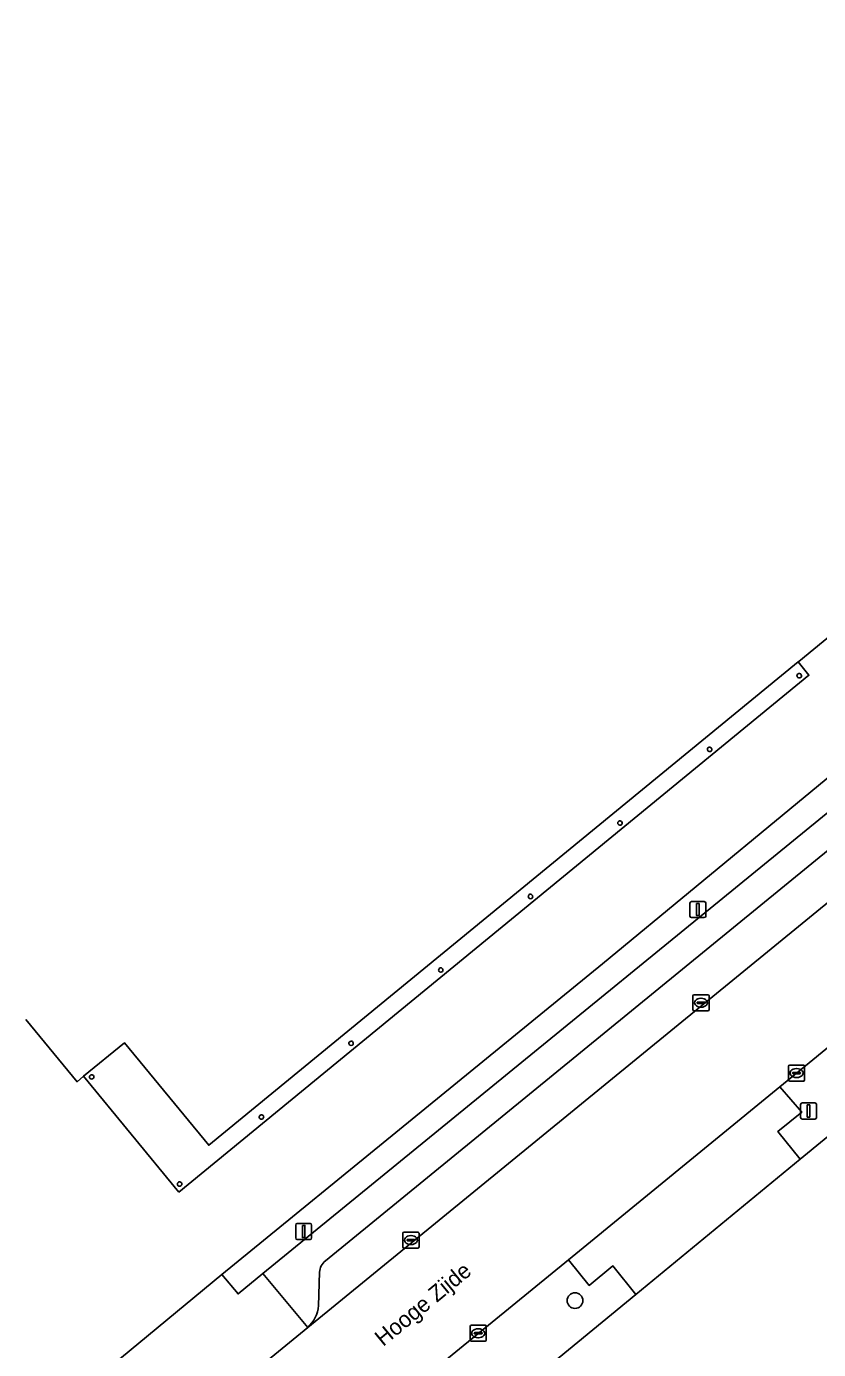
# Model space of a CAD drawing. Extents: x 156702 to 158052, y 387630 to 388992.
# Drawn here: x 156930.1 to 156979.3, y 388177.6 to 388259.8 of the extents above; entities that cross this region are included whole.
import ezdxf

# ---------------------------------------------------------------- set-up
doc = ezdxf.new("R2010")
doc.units = 0
for name, color, linetype in [('IMGEO_Berm_groen', 7, 'Continuous'), ('IMGEO_Boom', 7, 'Continuous'), ('IMGEO_Erf', 7, 'Continuous'), ('IMGEO_Groenvoorziening', 7, 'Continuous'), ('IMGEO_Hek', 7, 'Continuous'), ('IMGEO_Kolk', 7, 'Continuous'), ('IMGEO_Lichtmast', 7, 'Continuous'), ('IMGEO_Openbare_ruimte_label', 7, 'Continuous'), ('IMGEO_Pand', 7, 'Continuous'), ('IMGEO_Pand_overbouw', 7, 'Continuous'), ('IMGEO_Parkeervlak_open', 7, 'Continuous'), ('IMGEO_Rijbaan_lokaal_gesloten', 7, 'Continuous'), ('IMGEO_Rijbaan_lokaal_open', 7, 'Continuous'), ('IMGEO_Verkeersbordpaal', 7, 'Continuous'), ('IMGEO_Voetpad_open', 7, 'Continuous')]:
    doc.layers.add(name, color=color, linetype=linetype)

msp = doc.modelspace()

# ---------------------------------------------------------------- linework, layer by layer
at = {"layer": 'IMGEO_Berm_groen'}
for points in [[(156989.145, 388198.44), (156986.467, 388201.756), (156976.878, 388193.907), (156978.236, 388192.321), (156976.749, 388191.123), (156978.144, 388189.413)], [(156967.928, 388180.992), (156966.51, 388182.779), (156965.038, 388181.558), (156963.742, 388183.161), (156947.504, 388169.869), (156950.279, 388166.487)]]:
    msp.add_lwpolyline(points, close=True, dxfattribs=at)
at = {"layer": 'IMGEO_Boom'}
msp.add_circle((156964.155, 388180.619), 0.489, dxfattribs=at)
at = {"layer": 'IMGEO_Erf'}
for points in [[(156904.219, 388206.202), (156931.323, 388173.236), (156933.339, 388174.89), (156934.789, 388176.079), (156942.229, 388182.248), (156965.861, 388201.554), (156983.313, 388215.956), (156988.363, 388220.001), (156989.317, 388220.786), (157030.213, 388253.414), (157032.65, 388255.06), (157032.469, 388255.382), (157038.891, 388259.648), (157039.072, 388259.421), (157039.697, 388259.798), (157039.87, 388259.526)], [(157033.839, 388234.859), (157032.956, 388234.153), (157034.178, 388232.45), (157031.961, 388230.827), (157030.762, 388232.388), (157027.169, 388229.7), (157019.353, 388223.29), (157010.188, 388215.745), (157006.748, 388212.913), (157000.402, 388207.692), (156990.785, 388199.795), (156989.145, 388198.44), (156978.144, 388189.413), (156967.928, 388180.992), (156950.279, 388166.487), (156944.652, 388161.796)], [(156983.663, 388224.94), (156980.491, 388222.335), (156978.06, 388220.344), (156978.012, 388220.304), (156941.415, 388190.276), (156936.176, 388196.64), (156933.645, 388194.564), (156933.233, 388194.214), (156930.06, 388198.078)]]:
    msp.add_lwpolyline(points, dxfattribs=at)
for centre, radius, start, end in [((156978.078, 388219.447), 0.139, 287.53848, 229.34126), ((156978.078, 388219.444), 0.135, 228.60433, 288.27541), ((156972.514, 388214.87), 0.137, 292.22999, 230.58756), ((156972.514, 388214.868), 0.136, 230.16278, 292.65477), ((156966.95, 388210.293), 0.135, 298.09634, 232.5063), ((156966.951, 388210.296), 0.138, 233.17049, 297.43214), ((156961.391, 388205.732), 0.138, 298.01404, 232.71503), ((156961.391, 388205.73), 0.136, 232.22537, 298.5037), ((156955.822, 388201.16), 0.137, 300.75803, 234.63004), ((156955.822, 388201.161), 0.137, 234.81127, 300.5768), ((156950.252, 388196.602), 0.137, 305.06125, 238.75706), ((156950.252, 388196.601), 0.136, 238.49868, 305.31963), ((156934.144, 388194.519), 0.137, 326.48894, 265.89948), ((156934.143, 388194.521), 0.139, 266.4688, 325.91962), ((156944.686, 388192.028), 0.138, 307.48595, 249.87489), ((156944.687, 388192.027), 0.136, 249.60444, 307.7564), ((156939.607, 388187.859), 0.138, 318.16004, 251.75164), ((156939.607, 388187.86), 0.139, 252.04148, 317.8702)]:
    msp.add_arc(centre, radius, start, end, dxfattribs=at)
at = {"layer": 'IMGEO_Groenvoorziening'}
msp.add_lwpolyline([(156989.414, 388218.767), (156988.363, 388220.001), (156983.313, 388215.956), (156965.861, 388201.554), (156942.229, 388182.248), (156943.238, 388181.031), (156944.779, 388182.313)], close=True, dxfattribs=at)
at = {"layer": 'IMGEO_Hek'}
msp.add_lwpolyline([(156934.789, 388176.079), (156942.229, 388182.248), (156965.861, 388201.554), (156983.313, 388215.956)], dxfattribs=at)
at = {"layer": 'IMGEO_Kolk'}
for p, q in [((156971.478, 388198.703), (156971.478, 388199.555)), ((156971.553, 388199.629), (156972.405, 388199.629)), ((156971.737, 388199.123), (156971.737, 388199.135)), ((156972.175, 388199.086), (156971.777, 388199.086)), ((156971.78, 388199.172), (156972.178, 388199.172)), ((156971.966, 388199.409), (156971.991, 388199.409)), ((156972.221, 388199.135), (156972.221, 388199.123)), ((156972.479, 388199.555), (156972.479, 388198.703)), ((156972.405, 388198.629), (156971.553, 388198.629)), ((156971.989, 388198.849), (156971.964, 388198.849)), ((156977.412, 388194.332), (156977.412, 388195.184)), ((156977.487, 388195.258), (156978.339, 388195.258)), ((156977.9, 388195.038), (156977.925, 388195.038)), ((156978.413, 388195.184), (156978.413, 388194.332)), ((156978.339, 388194.258), (156977.487, 388194.258)), ((156977.671, 388194.752), (156977.671, 388194.764)), ((156978.109, 388194.715), (156977.711, 388194.715)), ((156977.714, 388194.801), (156978.112, 388194.801)), ((156977.923, 388194.478), (156977.898, 388194.478)), ((156978.155, 388194.764), (156978.155, 388194.752)), ((156953.468, 388183.955), (156953.468, 388184.807)), ((156953.543, 388184.881), (156954.395, 388184.881)), ((156953.727, 388184.375), (156953.727, 388184.387)), ((156954.165, 388184.338), (156953.767, 388184.338)), ((156953.77, 388184.424), (156954.168, 388184.424)), ((156953.956, 388184.661), (156953.981, 388184.661)), ((156954.211, 388184.387), (156954.211, 388184.375)), ((156954.469, 388184.807), (156954.469, 388183.955)), ((156954.395, 388183.881), (156953.543, 388183.881)), ((156953.979, 388184.101), (156953.954, 388184.101)), ((156957.645, 388178.163), (156957.645, 388179.015)), ((156957.72, 388179.089), (156958.572, 388179.089)), ((156957.904, 388178.583), (156957.904, 388178.595)), ((156958.342, 388178.546), (156957.944, 388178.546)), ((156957.947, 388178.632), (156958.345, 388178.632)), ((156958.133, 388178.869), (156958.158, 388178.869)), ((156958.388, 388178.595), (156958.388, 388178.583)), ((156958.646, 388179.015), (156958.646, 388178.163)), ((156958.572, 388178.089), (156957.72, 388178.089)), ((156958.156, 388178.309), (156958.131, 388178.309))]:
    msp.add_line(p, q, dxfattribs=at)
for points in [[(156971.478, 388198.703), (156971.478, 388199.555)], [(156971.553, 388199.629), (156972.405, 388199.629)], [(156972.479, 388199.555), (156972.479, 388198.703)], [(156972.405, 388198.629), (156971.553, 388198.629)], [(156977.412, 388194.332), (156977.412, 388195.184)], [(156977.487, 388195.258), (156978.339, 388195.258)], [(156978.413, 388195.184), (156978.413, 388194.332)], [(156978.339, 388194.258), (156977.487, 388194.258)], [(156953.468, 388183.955), (156953.468, 388184.807)], [(156953.543, 388184.881), (156954.395, 388184.881)], [(156954.469, 388184.807), (156954.469, 388183.955)], [(156954.395, 388183.881), (156953.543, 388183.881)], [(156957.645, 388178.163), (156957.645, 388179.015)], [(156957.72, 388179.089), (156958.572, 388179.089)], [(156958.646, 388179.015), (156958.646, 388178.163)], [(156958.572, 388178.089), (156957.72, 388178.089)]]:
    msp.add_lwpolyline(points, dxfattribs=at)
for centre, radius, start, end in [((156971.555, 388199.553), 0.0765, 91.55205, 178.44795), ((156971.555, 388199.553), 0.0765, 91.55205, 178.44795), ((156971.777, 388199.132), 0.0403, 85.87752, 175.75265), ((156971.774, 388199.122), 0.0366, 178.93798, 274.71019), ((156972.178, 388199.129), 0.043, 264.86636, 352.45326), ((156972.182, 388199.134), 0.0386, 1.73085, 96.63898), ((156972.403, 388199.553), 0.0765, 1.55205, 88.44795), ((156972.403, 388199.553), 0.0765, 1.55205, 88.44795), ((156971.555, 388198.705), 0.0765, 181.55205, 268.44795), ((156971.555, 388198.705), 0.0765, 181.55205, 268.44795), ((156972.403, 388198.705), 0.0765, 271.55205, 358.44795), ((156972.403, 388198.705), 0.0765, 271.55205, 358.44795), ((156977.489, 388195.182), 0.0765, 91.55205, 178.44795), ((156977.489, 388195.182), 0.0765, 91.55205, 178.44795), ((156978.337, 388195.182), 0.0765, 1.55205, 88.44795), ((156978.337, 388195.182), 0.0765, 1.55205, 88.44795), ((156977.489, 388194.334), 0.0765, 181.55205, 268.44795), ((156977.489, 388194.334), 0.0765, 181.55205, 268.44795), ((156977.711, 388194.761), 0.0403, 85.87752, 175.75265), ((156977.708, 388194.751), 0.0366, 178.93798, 274.71019), ((156978.112, 388194.758), 0.043, 264.86636, 352.45326), ((156978.116, 388194.763), 0.0386, 1.73085, 96.63898), ((156978.337, 388194.334), 0.0765, 271.55205, 358.44795), ((156978.337, 388194.334), 0.0765, 271.55205, 358.44795), ((156953.545, 388184.805), 0.0765, 91.55205, 178.44795), ((156953.545, 388184.805), 0.0765, 91.55205, 178.44795), ((156953.767, 388184.384), 0.0403, 85.87752, 175.75265), ((156953.764, 388184.374), 0.0366, 178.93798, 274.71019), ((156954.168, 388184.381), 0.043, 264.86636, 352.45326), ((156954.172, 388184.386), 0.0386, 1.73085, 96.63898), ((156954.393, 388184.805), 0.0765, 1.55205, 88.44795), ((156954.393, 388184.805), 0.0765, 1.55205, 88.44795), ((156953.545, 388183.957), 0.0765, 181.55205, 268.44795), ((156953.545, 388183.957), 0.0765, 181.55205, 268.44795), ((156954.393, 388183.957), 0.0765, 271.55205, 358.44795), ((156954.393, 388183.957), 0.0765, 271.55205, 358.44795), ((156957.722, 388179.013), 0.0765, 91.55205, 178.44795), ((156957.722, 388179.013), 0.0765, 91.55205, 178.44795), ((156957.944, 388178.592), 0.0403, 85.87752, 175.75265), ((156957.941, 388178.582), 0.0366, 178.93798, 274.71019), ((156958.345, 388178.589), 0.043, 264.86636, 352.45326), ((156958.349, 388178.594), 0.0386, 1.73085, 96.63898), ((156958.57, 388179.013), 0.0765, 1.55205, 88.44795), ((156958.57, 388179.013), 0.0765, 1.55205, 88.44795), ((156957.722, 388178.165), 0.0765, 181.55205, 268.44795), ((156957.722, 388178.165), 0.0765, 181.55205, 268.44795), ((156958.57, 388178.165), 0.0765, 271.55205, 358.44795), ((156958.57, 388178.165), 0.0765, 271.55205, 358.44795)]:
    msp.add_arc(centre, radius, start, end, dxfattribs=at)
for centre, major_axis, ratio, start_param, end_param in [((156971.965, 388199.129), (-0.387, 0.002), 0.722429, 4.712389, 7.853982), ((156971.99, 388199.129), (-0.39, 0.002), 0.717154, 1.570796, 4.712389), ((156977.899, 388194.758), (-0.387, 0.002), 0.722429, 4.712389, 7.853982), ((156977.924, 388194.758), (-0.39, 0.002), 0.717154, 1.570796, 4.712389), ((156953.955, 388184.381), (-0.387, 0.002), 0.722429, 4.712389, 7.853982), ((156953.98, 388184.381), (-0.39, 0.002), 0.717154, 1.570796, 4.712389), ((156958.132, 388178.589), (-0.387, 0.002), 0.722429, 4.712389, 7.853982), ((156958.157, 388178.589), (-0.39, 0.002), 0.717154, 1.570796, 4.712389)]:
    msp.add_ellipse(centre, major_axis=major_axis, ratio=ratio, start_param=start_param, end_param=end_param, dxfattribs=at)
at = {"layer": 'IMGEO_Lichtmast'}
for p, q in [((156971.288, 388204.518), (156971.288, 388205.318)), ((156971.288, 388205.318), (156971.288, 388204.518)), ((156971.388, 388205.418), (156972.178, 388205.418)), ((156972.178, 388205.418), (156971.388, 388205.418)), ((156972.278, 388205.318), (156972.278, 388204.518)), ((156972.278, 388204.518), (156972.278, 388205.318)), ((156972.178, 388204.418), (156971.388, 388204.418)), ((156971.388, 388204.418), (156972.178, 388204.418)), ((156946.812, 388184.512), (156946.812, 388185.312)), ((156946.812, 388185.312), (156946.812, 388184.512)), ((156946.912, 388185.412), (156947.702, 388185.412)), ((156947.702, 388185.412), (156946.912, 388185.412)), ((156947.802, 388185.312), (156947.802, 388184.512)), ((156947.802, 388184.512), (156947.802, 388185.312)), ((156947.702, 388184.412), (156946.912, 388184.412)), ((156946.912, 388184.412), (156947.702, 388184.412))]:
    msp.add_line(p, q, dxfattribs=at)
for points in [[(156971.708, 388205.293), (156971.858, 388205.293), (156971.858, 388204.543), (156971.708, 388204.543), (156971.708, 388205.293)], [(156947.232, 388185.287), (156947.382, 388185.287), (156947.382, 388184.537), (156947.232, 388184.537), (156947.232, 388185.287)]]:
    msp.add_lwpolyline(points, dxfattribs=at)
for centre, start, end in [((156971.388, 388205.318), 90, 180), ((156971.388, 388205.318), 90, 180), ((156972.178, 388205.318), 0, 90), ((156972.178, 388205.318), 360, 90), ((156971.388, 388204.518), 180, 270), ((156971.388, 388204.518), 180, 270), ((156972.178, 388204.518), 270, 0), ((156972.178, 388204.518), 270, 0), ((156946.912, 388185.312), 90, 180), ((156946.912, 388185.312), 90, 180), ((156947.702, 388185.312), 0, 90), ((156947.702, 388185.312), 360, 90), ((156946.912, 388184.512), 180, 270), ((156946.912, 388184.512), 180, 270), ((156947.702, 388184.512), 270, 0), ((156947.702, 388184.512), 270, 0)]:
    msp.add_arc(centre, 0.1, start, end, dxfattribs=at)
at = {"layer": 'IMGEO_Pand'}
msp.add_lwpolyline([(156930.06, 388198.078), (156933.233, 388194.214), (156933.645, 388194.564), (156936.176, 388196.64), (156941.415, 388190.276), (156978.012, 388220.304), (156978.06, 388220.344), (156980.491, 388222.335), (156983.663, 388224.94)], dxfattribs=at)
for centre, radius, start, end in [((156978.078, 388219.447), 0.139, 287.53848, 229.34126), ((156978.078, 388219.444), 0.135, 228.60433, 288.27541), ((156972.514, 388214.87), 0.137, 292.22999, 230.58756), ((156972.514, 388214.868), 0.136, 230.16278, 292.65477), ((156966.95, 388210.293), 0.135, 298.09634, 232.5063), ((156966.951, 388210.296), 0.138, 233.17049, 297.43214), ((156961.391, 388205.732), 0.138, 298.01404, 232.71503), ((156961.391, 388205.73), 0.136, 232.22537, 298.5037), ((156955.822, 388201.16), 0.137, 300.75803, 234.63004), ((156955.822, 388201.161), 0.137, 234.81127, 300.5768), ((156950.252, 388196.602), 0.137, 305.06125, 238.75706), ((156950.252, 388196.601), 0.136, 238.49868, 305.31963), ((156934.144, 388194.519), 0.137, 326.48894, 265.89948), ((156934.143, 388194.521), 0.139, 266.4688, 325.91962), ((156944.686, 388192.028), 0.138, 307.48595, 249.87489), ((156944.687, 388192.027), 0.136, 249.60444, 307.7564), ((156939.607, 388187.859), 0.138, 318.16004, 251.75164), ((156939.607, 388187.86), 0.139, 252.04148, 317.8702)]:
    msp.add_arc(centre, radius, start, end, dxfattribs=at)
at = {"layer": 'IMGEO_Pand_overbouw'}
msp.add_lwpolyline([(156939.559, 388187.357), (156978.685, 388219.48), (156978.012, 388220.304), (156941.415, 388190.276), (156936.176, 388196.64), (156933.645, 388194.564)], close=True, dxfattribs=at)
at = {"layer": 'IMGEO_Parkeervlak_open'}
for points in [[(157032.362, 388247.883), (157030.887, 388249.913), (157024.565, 388245.043), (157018.331, 388240.059), (156948.653, 388183.095)], [(156947.557, 388178.951), (157019.722, 388237.965)], [(156948.291, 388182.387), (156948.226, 388180.304)]]:
    msp.add_lwpolyline(points, dxfattribs=at)
for centre, radius, start, end in [((156949.358, 388182.288), 1.072, 131.14301, 174.69572), ((156946.247, 388180.441), 1.984, 311.3313, 356.04789)]:
    msp.add_arc(centre, radius, start, end, dxfattribs=at)
at = {"layer": 'IMGEO_Rijbaan_lokaal_gesloten'}
for points in [[(157019.722, 388237.965), (156947.557, 388178.951), (156937.11, 388170.391), (156936.342, 388169.728)], [(156946.742, 388169.256), (156947.504, 388169.869), (156963.742, 388183.161), (156976.878, 388193.907), (156986.467, 388201.756), (156988.13, 388203.105), (156996.295, 388209.802), (157005.603, 388217.405), (157015.343, 388225.354), (157026.109, 388234.117), (157029.774, 388237.027)]]:
    msp.add_lwpolyline(points, dxfattribs=at)
at = {"layer": 'IMGEO_Rijbaan_lokaal_open'}
msp.add_lwpolyline([(156963.742, 388183.161), (156965.038, 388181.558), (156966.51, 388182.779), (156967.928, 388180.992), (156978.144, 388189.413), (156976.749, 388191.123), (156978.236, 388192.321), (156976.878, 388193.907)], close=True, dxfattribs=at)
at = {"layer": 'IMGEO_Verkeersbordpaal'}
for p, q in [((156978.162, 388192.002), (156978.162, 388192.802)), ((156978.162, 388192.802), (156978.162, 388192.002)), ((156978.262, 388192.902), (156979.052, 388192.902)), ((156979.052, 388192.902), (156978.262, 388192.902)), ((156979.152, 388192.802), (156979.152, 388192.002)), ((156979.152, 388192.002), (156979.152, 388192.802)), ((156979.052, 388191.902), (156978.262, 388191.902)), ((156978.262, 388191.902), (156979.052, 388191.902))]:
    msp.add_line(p, q, dxfattribs=at)
msp.add_lwpolyline([(156978.582, 388192.777), (156978.732, 388192.777), (156978.732, 388192.027), (156978.582, 388192.027), (156978.582, 388192.777)], dxfattribs=at)
for centre, start, end in [((156978.262, 388192.802), 90, 180), ((156978.262, 388192.802), 90, 180), ((156979.052, 388192.802), 0, 90), ((156979.052, 388192.802), 360, 90), ((156978.262, 388192.002), 180, 270), ((156978.262, 388192.002), 180, 270), ((156979.052, 388192.002), 270, 0), ((156979.052, 388192.002), 270, 0)]:
    msp.add_arc(centre, 0.1, start, end, dxfattribs=at)
at = {"layer": 'IMGEO_Voetpad_open'}
for points in [[(157017.543, 388241.759), (156990.339, 388219.529), (156989.317, 388220.786), (156988.363, 388220.001), (156989.414, 388218.767), (156944.779, 388182.313), (156947.557, 388178.951)], [(156948.653, 388183.095), (157018.331, 388240.059)], [(156948.226, 388180.304), (156948.291, 388182.387)]]:
    msp.add_lwpolyline(points, dxfattribs=at)
msp.add_lwpolyline([(156947.557, 388178.951), (156944.779, 388182.313), (156943.238, 388181.031), (156942.229, 388182.248), (156934.789, 388176.079), (156933.339, 388174.89), (156936.34, 388171.309), (156937.11, 388170.391)], close=True, dxfattribs=at)
for centre, radius, start, end in [((156949.358, 388182.288), 1.072, 131.14301, 174.69572), ((156946.247, 388180.441), 1.984, 311.3313, 356.04789)]:
    msp.add_arc(centre, radius, start, end, dxfattribs=at)

# ---------------------------------------------------------------- texts
at = {"layer": 'IMGEO_Openbare_ruimte_label'}
msp.add_text('Hooge Zijde', height=1, rotation=39.40224, dxfattribs=at).set_placement((156952.24, 388177.733))

doc.saveas('drawing.dxf')
